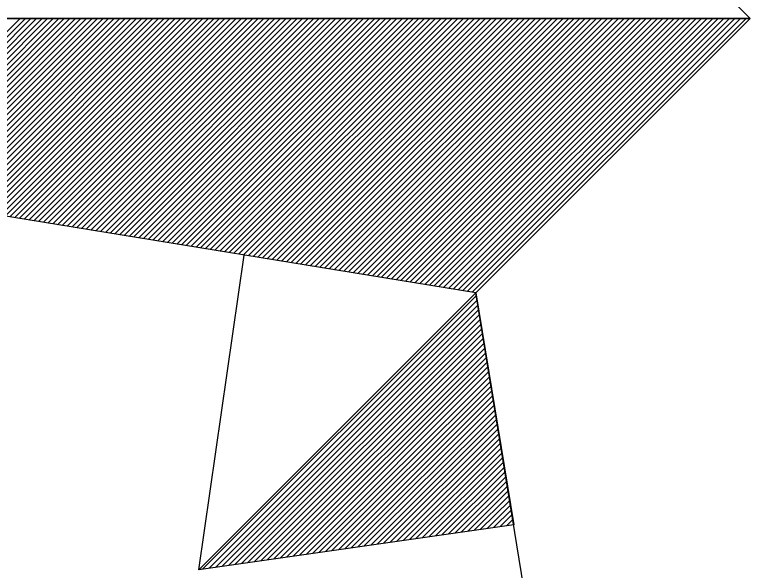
# Model space of a CAD drawing. Extents: x 576692 to 577659, y 273254 to 273799.
# Drawn here: x 576964.911 to 576967.304, y 273784.229 to 273786.044 of the extents above; entities that cross this region are included whole.
import ezdxf

# ---------------------------------------------------------------- set-up
doc = ezdxf.new("R2010")
doc.units = 0
doc.layers.add('RAMI_UZMR_####_####_#', color=7, linetype='Continuous')

msp = doc.modelspace()

# ---------------------------------------------------------------- linework, layer by layer
at = {"layer": 'RAMI_UZMR_####_####_#'}
for p, q in [((576967.3137, 273786.0316), (576966.4177, 273786.9276)), ((576966.4177, 273786.9276), (576967.3137, 273786.0316)), ((576966.4177, 273785.1356), (576960.9137, 273786.0316)), ((576960.9137, 273786.0316), (576967.3137, 273786.0316)), ((576967.3137, 273786.0316), (576960.9137, 273786.0316)), ((576964.3665, 273785.47), (576964.9289, 273786.0316)), ((576964.3817, 273785.4668), (576964.9465, 273786.0316)), ((576964.3977, 273785.4644), (576964.9641, 273786.0316)), ((576964.4129, 273785.462), (576964.9825, 273786.0316)), ((576964.4289, 273785.4596), (576965.0009, 273786.0316)), ((576964.4441, 273785.4572), (576965.0185, 273786.0316)), ((576964.4601, 273785.454), (576965.0369, 273786.0316)), ((576964.4753, 273785.4516), (576965.0553, 273786.0316)), ((576964.4905, 273785.4492), (576965.0729, 273786.0316)), ((576964.5065, 273785.4468), (576965.0913, 273786.0316)), ((576964.5225, 273785.4444), (576965.1097, 273786.0316)), ((576964.5377, 273785.442), (576965.1273, 273786.0316)), ((576964.5529, 273785.4396), (576965.1457, 273786.0316)), ((576964.5689, 273785.4364), (576965.1641, 273786.0316)), ((576964.5841, 273785.434), (576965.1817, 273786.0316)), ((576964.6001, 273785.4316), (576965.2001, 273786.0316)), ((576964.6153, 273785.4292), (576965.2177, 273786.0316)), ((576964.6313, 273785.4268), (576965.2361, 273786.0316)), ((576964.6465, 273785.4236), (576965.2545, 273786.0316)), ((576964.6625, 273785.4212), (576965.2721, 273786.0316)), ((576964.6777, 273785.4188), (576965.2905, 273786.0316)), ((576964.6929, 273785.4164), (576965.3089, 273786.0316)), ((576964.7089, 273785.414), (576965.3265, 273786.0316)), ((576964.7241, 273785.4116), (576965.3449, 273786.0316)), ((576964.7401, 273785.4092), (576965.3625, 273786.0316)), ((576964.7561, 273785.406), (576965.3809, 273786.0316)), ((576964.7713, 273785.4036), (576965.3993, 273786.0316)), ((576964.7865, 273785.4012), (576965.4169, 273786.0316)), ((576964.8025, 273785.3988), (576965.4353, 273786.0316)), ((576964.8177, 273785.3964), (576965.4537, 273786.0316)), ((576964.8337, 273785.394), (576965.4713, 273786.0316)), ((576964.8489, 273785.3916), (576965.4897, 273786.0316)), ((576964.8649, 273785.3884), (576965.5081, 273786.0316)), ((576964.8801, 273785.386), (576965.5257, 273786.0316)), ((576964.8953, 273785.3836), (576965.5441, 273786.0316)), ((576964.9113, 273785.3812), (576965.5625, 273786.0316)), ((576964.9273, 273785.3788), (576965.5801, 273786.0316)), ((576964.9425, 273785.3756), (576965.5977, 273786.0316)), ((576964.9577, 273785.3732), (576965.6161, 273786.0316)), ((576964.9737, 273785.3708), (576965.6345, 273786.0316)), ((576964.9889, 273785.3684), (576965.6521, 273786.0316)), ((576965.0049, 273785.366), (576965.6705, 273786.0316)), ((576965.0201, 273785.3636), (576965.6889, 273786.0316)), ((576965.0361, 273785.3612), (576965.7065, 273786.0316)), ((576965.0513, 273785.358), (576965.7249, 273786.0316)), ((576965.0665, 273785.3556), (576965.7433, 273786.0316)), ((576965.0825, 273785.3532), (576965.7609, 273786.0316)), ((576965.0985, 273785.3508), (576965.7793, 273786.0316)), ((576965.1137, 273785.3484), (576965.7977, 273786.0316)), ((576965.1289, 273785.3452), (576965.8153, 273786.0316)), ((576965.1449, 273785.3428), (576965.8337, 273786.0316)), ((576965.1601, 273785.3404), (576965.8513, 273786.0316)), ((576965.1761, 273785.338), (576965.8697, 273786.0316)), ((576965.1913, 273785.3356), (576965.8881, 273786.0316)), ((576965.2073, 273785.3324), (576965.9057, 273786.0316)), ((576965.2225, 273785.33), (576965.9241, 273786.0316)), ((576965.2385, 273785.3276), (576965.9425, 273786.0316)), ((576965.2537, 273785.3252), (576965.9601, 273786.0316)), ((576965.2689, 273785.3228), (576965.9785, 273786.0316)), ((576965.2849, 273785.3196), (576965.9961, 273786.0316)), ((576965.3001, 273785.318), (576966.0145, 273786.0316)), ((576965.3161, 273785.3148), (576966.0329, 273786.0316)), ((576965.3321, 273785.3124), (576966.0505, 273786.0316)), ((576965.3473, 273785.31), (576966.0689, 273786.0316)), ((576965.3625, 273785.3076), (576966.0873, 273786.0316)), ((576965.3785, 273785.3052), (576966.1049, 273786.0316)), ((576965.3937, 273785.302), (576966.1233, 273786.0316)), ((576965.4097, 273785.2996), (576966.1409, 273786.0316)), ((576965.4249, 273785.2972), (576966.1593, 273786.0316)), ((576965.4409, 273785.2948), (576966.1777, 273786.0316)), ((576965.4561, 273785.2924), (576966.1961, 273786.0316)), ((576965.4713, 273785.29), (576966.2137, 273786.0316)), ((576965.4873, 273785.2876), (576966.2313, 273786.0316)), ((576965.5033, 273785.2844), (576966.2497, 273786.0316)), ((576965.5185, 273785.282), (576966.2681, 273786.0316)), ((576965.5337, 273785.2796), (576966.2857, 273786.0316)), ((576965.5497, 273785.2772), (576966.3041, 273786.0316)), ((576965.5649, 273785.2748), (576966.3225, 273786.0316)), ((576965.5809, 273785.2716), (576966.3401, 273786.0316)), ((576965.5961, 273785.2692), (576966.3585, 273786.0316)), ((576965.6121, 273785.2668), (576966.3769, 273786.0316)), ((576965.6273, 273785.2644), (576966.3945, 273786.0316)), ((576965.6425, 273785.262), (576966.4129, 273786.0316)), ((576965.6585, 273785.2596), (576966.4313, 273786.0316)), ((576965.6745, 273785.2572), (576966.4489, 273786.0316)), ((576965.6897, 273785.254), (576966.4673, 273786.0316)), ((576965.7049, 273785.2516), (576966.4849, 273786.0316)), ((576965.7209, 273785.2492), (576966.5033, 273786.0316)), ((576965.7361, 273785.2468), (576966.5209, 273786.0316)), ((576965.7521, 273785.2444), (576966.5393, 273786.0316)), ((576965.7673, 273785.242), (576966.5577, 273786.0316)), ((576965.7833, 273785.2396), (576966.5761, 273786.0316)), ((576965.7985, 273785.2364), (576966.5937, 273786.0316)), ((576965.8145, 273785.234), (576966.6121, 273786.0316)), ((576965.8297, 273785.2316), (576966.6297, 273786.0316)), ((576965.8449, 273785.2292), (576966.6481, 273786.0316)), ((576965.8609, 273785.2268), (576966.6665, 273786.0316)), ((576965.8761, 273785.2236), (576966.6841, 273786.0316)), ((576965.8921, 273785.2212), (576966.7025, 273786.0316)), ((576965.9081, 273785.2188), (576966.7209, 273786.0316)), ((576965.9233, 273785.2164), (576966.7385, 273786.0316)), ((576965.9385, 273785.214), (576966.7569, 273786.0316)), ((576965.9545, 273785.2108), (576966.7745, 273786.0316)), ((576965.9697, 273785.2084), (576966.7929, 273786.0316)), ((576965.9857, 273785.206), (576966.8113, 273786.0316)), ((576966.0009, 273785.2036), (576966.8289, 273786.0316)), ((576966.0169, 273785.2012), (576966.8473, 273786.0316)), ((576966.0321, 273785.198), (576966.8649, 273786.0316)), ((576966.0473, 273785.1956), (576966.8833, 273786.0316)), ((576966.0633, 273785.1932), (576966.9017, 273786.0316)), ((576966.0793, 273785.1908), (576966.9193, 273786.0316)), ((576966.0945, 273785.1884), (576966.9377, 273786.0316)), ((576966.1097, 273785.186), (576966.9561, 273786.0316)), ((576966.1257, 273785.1836), (576966.9737, 273786.0316)), ((576966.1409, 273785.1804), (576966.9921, 273786.0316)), ((576966.1569, 273785.178), (576967.0105, 273786.0316)), ((576966.1721, 273785.1756), (576967.0281, 273786.0316)), ((576966.1881, 273785.1732), (576967.0465, 273786.0316)), ((576966.2033, 273785.1708), (576967.0649, 273786.0316)), ((576966.2185, 273785.1676), (576967.0825, 273786.0316)), ((576966.2345, 273785.166), (576967.1009, 273786.0316)), ((576966.2505, 273785.1628), (576967.1185, 273786.0316)), ((576966.2657, 273785.1604), (576967.1369, 273786.0316)), ((576966.2809, 273785.158), (576967.1545, 273786.0316)), ((576966.2969, 273785.1556), (576967.1729, 273786.0316)), ((576966.3121, 273785.1532), (576967.1913, 273786.0316)), ((576966.3281, 273785.15), (576967.2089, 273786.0316)), ((576966.3433, 273785.1476), (576967.2273, 273786.0316)), ((576966.3593, 273785.1452), (576967.2457, 273786.0316)), ((576966.3745, 273785.1428), (576967.2633, 273786.0316)), ((576966.3905, 273785.1404), (576967.2817, 273786.0316)), ((576966.4057, 273785.138), (576967.3001, 273786.0316)), ((576966.4177, 273785.1356), (576967.3137, 273786.0316)), ((576967.3137, 273786.0316), (576966.4177, 273785.1356)), ((576965.5129, 273784.2308), (576965.6601, 273785.2588)), ((576965.5129, 273784.2308), (576966.4177, 273785.1356)), ((576965.5129, 273784.2308), (576966.4177, 273785.1356)), ((576965.5249, 273784.2324), (576966.4193, 273785.1268)), ((576967.3137, 273779.6316), (576966.4177, 273785.1356)), ((576966.4177, 273785.1356), (576966.5417, 273784.378)), ((576965.5465, 273784.2356), (576966.4217, 273785.1116)), ((576965.5673, 273784.238), (576966.4249, 273785.0956)), ((576965.5881, 273784.2412), (576966.4265, 273785.0796)), ((576965.6097, 273784.2444), (576966.4297, 273785.0644)), ((576965.6305, 273784.2476), (576966.4321, 273785.0492)), ((576965.6521, 273784.2508), (576966.4345, 273785.0332)), ((576965.6729, 273784.254), (576966.4369, 273785.018)), ((576965.6937, 273784.2564), (576966.4393, 273785.002)), ((576965.7153, 273784.2596), (576966.4425, 273784.9868)), ((576965.7361, 273784.2628), (576966.4449, 273784.9708)), ((576965.7577, 273784.266), (576966.4473, 273784.9556)), ((576965.7785, 273784.2684), (576966.4497, 273784.9396)), ((576965.7993, 273784.2716), (576966.4521, 273784.9244)), ((576965.8209, 273784.2748), (576966.4545, 273784.9084)), ((576965.8417, 273784.278), (576966.4569, 273784.8932)), ((576965.8633, 273784.2804), (576966.4601, 273784.878)), ((576965.8841, 273784.2836), (576966.4625, 273784.862)), ((576965.9049, 273784.2868), (576966.4649, 273784.846)), ((576965.9265, 273784.29), (576966.4673, 273784.8308)), ((576965.9473, 273784.2932), (576966.4697, 273784.8156)), ((576965.9689, 273784.2956), (576966.4729, 273784.7996)), ((576965.9897, 273784.2988), (576966.4753, 273784.7844)), ((576966.0105, 273784.302), (576966.4777, 273784.7684)), ((576966.0321, 273784.3052), (576966.4801, 273784.7532)), ((576966.0529, 273784.3084), (576966.4825, 273784.7372)), ((576966.0745, 273784.3108), (576966.4849, 273784.722)), ((576966.0953, 273784.314), (576966.4873, 273784.7068)), ((576966.1161, 273784.3172), (576966.4905, 273784.6908)), ((576966.1377, 273784.3204), (576966.4929, 273784.6748)), ((576966.1585, 273784.3228), (576966.4953, 273784.6596)), ((576966.1801, 273784.326), (576966.4977, 273784.6444)), ((576966.2009, 273784.3292), (576966.5001, 273784.6284)), ((576966.2217, 273784.3324), (576966.5033, 273784.6132)), ((576966.2433, 273784.3356), (576966.5057, 273784.5972)), ((576966.2641, 273784.338), (576966.5081, 273784.582)), ((576966.2857, 273784.3412), (576966.5105, 273784.566)), ((576966.3065, 273784.3444), (576966.5129, 273784.5508)), ((576966.3273, 273784.3468), (576966.5161, 273784.5356)), ((576966.3489, 273784.35), (576966.5185, 273784.5196)), ((576966.3697, 273784.3532), (576966.5209, 273784.5036)), ((576966.3913, 273784.3564), (576966.5233, 273784.4884)), ((576966.4121, 273784.3596), (576966.5257, 273784.4732)), ((576966.4329, 273784.3628), (576966.5281, 273784.4572)), ((576966.4545, 273784.3652), (576966.5305, 273784.442)), ((576966.4753, 273784.3684), (576966.5337, 273784.426)), ((576966.4969, 273784.3716), (576966.5361, 273784.4108)), ((576966.5417, 273784.378), (576965.5129, 273784.2308)), ((576966.5417, 273784.378), (576965.5129, 273784.2308)), ((576966.5177, 273784.374), (576966.5385, 273784.3948)), ((576966.5385, 273784.3772), (576966.5409, 273784.3796))]:
    msp.add_line(p, q, dxfattribs=at)

doc.saveas('drawing.dxf')
